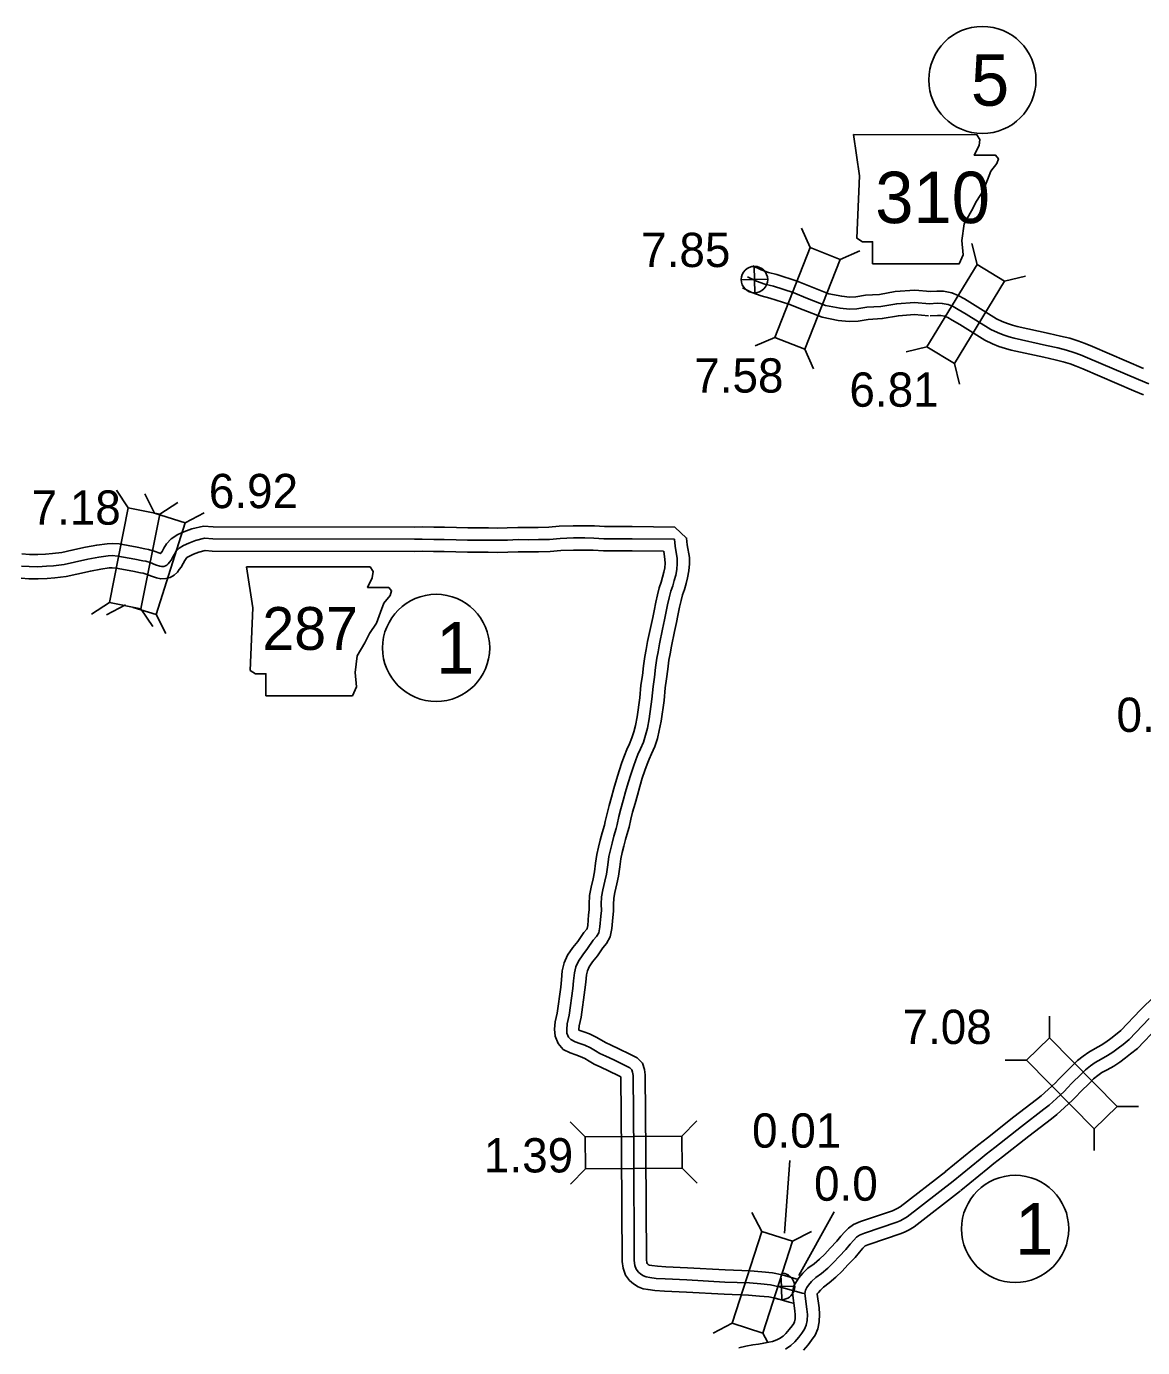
# Model space of a CAD drawing. Extents: x -83719 to 153526, y -11835 to 11446.
# Drawn here: x 2076 to 2534, y 373 to 916 of the extents above; entities that cross this region are included whole.
import ezdxf

# ---------------------------------------------------------------- set-up
doc = ezdxf.new("R2010")
doc.units = 0
for name, color, linetype in [('Level 10', 7, 'Continuous'), ('Level 20', 7, 'Continuous'), ('Level 21', 7, 'Continuous'), ('Level 25', 7, 'Continuous'), ('Level 26', 7, 'Continuous'), ('Level 27', 7, 'Continuous'), ('Level 58', 7, 'Continuous'), ('Level 59', 7, 'Continuous')]:
    doc.layers.add(name, color=color, linetype=linetype)

msp = doc.modelspace()

# ---------------------------------------------------------------- linework, layer by layer
at = {"layer": 'Level 10'}
for points in [[(2446.69, 806.68), (2440.14, 807.28), (2432.17, 806.69), (2425.63, 805.52), (2419.94, 805.21), (2415.91, 804.56), (2413.44, 804.46), (2410.22, 804.76), (2404.94, 805.81), (2398, 808.53), (2391.92, 810.98), (2383.53, 813.65), (2380.11, 814.57), (2377.1, 815.62), (2373.66, 817.24)], [(2445.77, 796.72), (2440.06, 797.25), (2433.43, 796.75), (2426.79, 795.57), (2421.01, 795.25), (2416.92, 794.6), (2413.18, 794.44), (2408.78, 794.85), (2402.12, 796.18), (2394.31, 799.24), (2388.53, 801.57), (2380.72, 804.05), (2377.16, 805.01), (2373.31, 806.36), (2369.4, 808.2)], [(2534.04, 775.14), (2513.06, 784.1), (2510.07, 785.39), (2507.14, 786.46), (2503.81, 787.51), (2499.98, 788.42), (2495.3, 789.46), (2482.14, 792.39), (2480.29, 792.88), (2478.19, 793.57), (2476.11, 794.42), (2473.75, 795.55), (2463.89, 801.65), (2460.52, 803.7), (2458.04, 805.02), (2455.42, 806.13), (2451.99, 806.83), (2449.29, 806.91), (2445.91, 806.69)], [(2534.07, 764.24), (2530.1, 765.95), (2509.1, 774.91), (2506.37, 776.1), (2503.92, 776.99), (2501.15, 777.87), (2497.75, 778.67), (2493.13, 779.7), (2479.76, 782.67), (2477.46, 783.29), (2474.74, 784.17), (2472.04, 785.28), (2468.94, 786.77), (2458.67, 793.12), (2455.56, 795.01), (2453.72, 795.99), (2452.44, 796.54), (2450.85, 796.86), (2449.48, 796.9), (2446.55, 796.71)], [(2073.6, 698.92), (2076.84, 698.75), (2080.16, 698.69), (2083.4, 698.85), (2086.16, 699.06), (2090.11, 699.58), (2094.19, 700.42), (2099.77, 701.65), (2104.41, 702.54), (2108.61, 703.14), (2110.81, 703.23), (2113.6, 703.03), (2121.02, 701.68), (2124.16, 701.05), (2125.67, 700.81), (2127.97, 700.12), (2130.23, 699.21), (2130.65, 699.08), (2130.74, 699.19), (2131.2, 699.98), (2131.96, 701.31), (2133.03, 703.08), (2134.95, 705.14), (2137.61, 706.86), (2140.17, 708.01), (2143.38, 709.29), (2148.22, 710.38), (2152.17, 710.07), (2234.8, 709.98), (2238.02, 710.01), (2242.8, 709.9), (2247.09, 709.89), (2252.05, 709.75), (2256.66, 709.65), (2260.92, 709.63), (2265.16, 709.62), (2269.03, 709.56), (2272.86, 709.61), (2277.25, 709.8), (2281.67, 709.75), (2285.55, 709.8), (2289.93, 709.92), (2294.23, 710.3), (2299.93, 710.52), (2304.73, 710.52), (2308.64, 710.42), (2312.75, 710.14), (2324.17, 710.18), (2341.61, 709.96), (2346.52, 705.46), (2346.8, 702.71), (2347.64, 697.5), (2347.65, 694.91), (2347.47, 691.98), (2346.93, 689.13), (2346.28, 686.74), (2345.62, 684.38)], [(2337.08, 700.01), (2324.12, 700.18), (2312.43, 700.14), (2308.18, 700.43), (2304.6, 700.52), (2300.12, 700.52), (2294.87, 700.32), (2290.51, 699.93), (2285.75, 699.8), (2281.68, 699.75), (2277.41, 699.8), (2273.13, 699.61), (2269.02, 699.56), (2265.07, 699.62), (2260.89, 699.63), (2256.53, 699.65), (2251.8, 699.75), (2246.93, 699.89), (2242.67, 699.9), (2237.96, 700.01), (2234.84, 699.98), (2151.77, 700.07), (2148.95, 700.3), (2146.35, 699.71), (2144.06, 698.79), (2142.39, 698.05), (2141.42, 697.42), (2141.06, 697.03), (2140.58, 696.23), (2139.86, 694.99), (2139.03, 693.54), (2138.24, 692.56), (2137.46, 691.44), (2136.11, 690.27), (2134.56, 689.29), (2132.74, 688.88), (2130.68, 688.69), (2128.96, 689.12), (2126.85, 689.79), (2124.67, 690.67), (2123.42, 691.04), (2122.37, 691.21), (2119.14, 691.86), (2112.35, 693.1), (2110.66, 693.21), (2109.52, 693.17), (2106.06, 692.67), (2101.79, 691.85), (2096.27, 690.64), (2091.77, 689.71), (2087.19, 689.11), (2084.02, 688.87), (2080.32, 688.69), (2076.49, 688.75), (2073.32, 688.92)], [(2390.53, 391.08), (2390.25, 391.17), (2388.66, 391.59), (2386.29, 392.29), (2383.4, 393.07), (2380.26, 393.72), (2376.49, 394.08), (2371.95, 394.51), (2361.92, 394.87), (2346.42, 395.72), (2337.43, 396.11), (2333.52, 396.39), (2330.69, 396.77), (2328.69, 397.12), (2326.59, 397.82), (2324.67, 399.06), (2323.01, 400.55), (2321.36, 402.71), (2320.42, 405.57), (2320.03, 408.31), (2319.78, 453.02), (2319.53, 484.1), (2318.7, 484.53), (2314.44, 486.59), (2311.25, 488.06), (2308.5, 489.36), (2306.47, 490.59), (2304.71, 491.64), (2302.85, 492.5), (2300.98, 493.18), (2298.77, 493.97), (2295.9, 495.39), (2293.73, 497.78), (2292.49, 500.9), (2292.25, 503.66), (2292.59, 506.67), (2293.36, 510.34), (2294.87, 520.99), (2295.16, 524.02), (2295.49, 527.71), (2296.3, 530.92), (2297.68, 534.17), (2299.87, 537.27), (2301.8, 539.76), (2304.26, 543.36), (2305.49, 544.75), (2305.69, 545.08), (2305.93, 546.37), (2306.26, 550.63), (2306.52, 552.76), (2306.5, 555.09), (2306.62, 558.68), (2307.29, 562), (2308.09, 565.53), (2308.68, 568.29), (2309.16, 571.87), (2309.71, 575.46), (2310.33, 578.54), (2311.05, 581.42), (2311.85, 584.36), (2312.74, 587.5), (2313.13, 588.98), (2313.84, 592.29), (2314.72, 595.55), (2315.72, 599.05), (2316.68, 602.59), (2317.72, 606.23), (2318.78, 609.84), (2319.93, 613.3), (2320.95, 616.07), (2321.92, 618.57), (2323.01, 620.87), (2324.07, 623.35), (2324.88, 625.85), (2325.51, 628.47), (2326.19, 631.97), (2327.32, 639.83), (2327.78, 645.06), (2328.35, 648.97), (2328.83, 652.91), (2329.38, 656.85), (2329.91, 659.67), (2330.48, 662.91), (2331.78, 669.12), (2332.59, 672.85), (2333.13, 675.59), (2333.85, 679.15), (2334.55, 682.13), (2335.29, 685.01), (2336.06, 687.32), (2336.64, 689.39), (2337.17, 691.38), (2337.53, 693.23), (2337.65, 695.19), (2337.64, 696.67), (2337.1, 700.02)], [(2345.62, 684.38), (2344.88, 682.18), (2344.26, 679.74), (2343.62, 677.01), (2342.94, 673.65), (2342.39, 670.82), (2341.56, 667.03), (2340.3, 661.01), (2339.74, 657.87), (2339.25, 655.25), (2338.75, 651.61), (2338.26, 647.64), (2337.72, 643.9), (2337.26, 638.68), (2336.06, 630.3), (2335.29, 626.34), (2334.51, 623.12), (2333.44, 619.83), (2332.14, 616.77), (2331.12, 614.62), (2330.31, 612.54), (2329.37, 609.99), (2328.32, 606.85), (2327.32, 603.45), (2326.31, 599.9), (2325.35, 596.37), (2324.36, 592.88), (2323.56, 589.95), (2322.87, 586.67), (2322.39, 584.86), (2321.48, 581.68), (2320.73, 578.9), (2320.09, 576.34), (2319.56, 573.71), (2319.06, 570.45), (2318.55, 566.59), (2317.86, 563.37), (2317.07, 559.91), (2316.59, 557.52), (2316.5, 554.96), (2316.52, 552.2), (2316.21, 549.64), (2315.86, 545.05), (2315.2, 541.58), (2313.65, 538.87), (2312.15, 537.18), (2309.88, 533.87), (2307.91, 531.33), (2306.46, 529.28), (2305.81, 527.73), (2305.38, 526.03), (2305.11, 523.09), (2304.8, 519.82), (2303.22, 508.6), (2302.47, 505.08), (2302.3, 503.54), (2302.32, 503.37), (2302.68, 503.2), (2304.37, 502.59), (2306.67, 501.75), (2309.39, 500.5), (2311.62, 499.16), (2313.24, 498.18), (2315.49, 497.11), (2318.71, 495.63), (2323.21, 493.46), (2326.18, 491.9), (2328.42, 489.74), (2329.22, 487.22), (2329.52, 485.01), (2329.78, 453.09), (2330.03, 409.04), (2330.2, 407.84), (2330.33, 407.45), (2330.39, 407.37), (2330.77, 407.03), (2330.95, 406.91), (2331.14, 406.85), (2332.22, 406.66), (2334.55, 406.34), (2338, 406.1), (2346.92, 405.71), (2362.38, 404.86), (2372.6, 404.49), (2377.43, 404.03), (2381.75, 403.62), (2385.72, 402.8), (2389.01, 401.91), (2391.35, 401.23), (2391.96, 401.07)], [(2452.78, 445.21), (2463.9, 454.23), (2466.41, 456.28), (2469.98, 459.09), (2480.9, 467.7), (2490.12, 474.77), (2492.07, 476.34), (2494.94, 478.89), (2497.92, 481.66), (2499.2, 483), (2501.04, 484.97), (2505, 488.87), (2507.01, 490.82), (2509.31, 492.61), (2511.58, 494.29), (2514.27, 495.78), (2516.62, 497.12), (2518.62, 498.43), (2520.69, 499.92), (2522.57, 501.39), (2524.77, 503.18), (2532.85, 511.61), (2544.21, 522.7)], [(2459.08, 437.44), (2470.21, 446.48), (2472.66, 448.48), (2476.17, 451.24), (2487.04, 459.81), (2496.29, 466.9), (2498.53, 468.7), (2501.67, 471.49), (2504.95, 474.54), (2506.47, 476.13), (2508.21, 477.99), (2512, 481.73), (2513.59, 483.27), (2515.34, 484.64), (2517, 485.86), (2519.18, 487.07), (2521.83, 488.58), (2524.29, 490.18), (2526.69, 491.92), (2528.79, 493.55), (2531.57, 495.81), (2539.96, 504.57)], [(2368.01, 372.78), (2370.79, 373.51), (2373.63, 374.01), (2376.06, 374.39), (2378.21, 374.79), (2380.31, 375.16), (2381.79, 375.47), (2383.51, 376.09), (2384.65, 376.64), (2386.12, 377.65), (2387.27, 378.7), (2388.62, 380.34), (2389.78, 381.85), (2390.5, 382.88), (2390.78, 383.56), (2391.03, 384.73), (2391.11, 386.4), (2390.94, 388.07), (2390.01, 395.36), (2390.59, 398.23), (2391.6, 400.12), (2392.55, 401.61), (2394.2, 403.51), (2396.31, 405.5), (2398.84, 407.36), (2401.07, 409.2), (2403.21, 411.34), (2405.48, 413.74), (2408.17, 416.58), (2409.88, 418.66), (2411.45, 420.44), (2412.91, 422.02), (2414.97, 423.55), (2417.9, 424.69), (2431.09, 429.14), (2432.12, 429.58), (2433, 430.01), (2434.17, 430.73), (2452.86, 445.27)], [(2394.55, 371.81), (2396.46, 374.12), (2397.84, 375.94), (2399.32, 378.03), (2400.38, 380.59), (2400.98, 383.45), (2401.13, 386.67), (2400.88, 389.2), (2400.15, 394.9), (2400.24, 395.08), (2400.59, 395.62), (2401.42, 396.58), (2402.72, 397.8), (2404.98, 399.46), (2407.81, 401.8), (2410.38, 404.37), (2412.75, 406.87), (2415.68, 409.96), (2417.5, 412.18), (2418.86, 413.73), (2419.62, 414.54), (2419.86, 414.72), (2421.31, 415.28), (2434.65, 419.79), (2436.26, 420.47), (2437.83, 421.24), (2439.89, 422.52), (2459, 437.38)]]:
    msp.add_lwpolyline(points, dxfattribs=at)
at = {"layer": 'Level 20'}
for p, q in [((2397.25, 824.73), (2393.73, 832.8)), ((2465.73, 817.85), (2463.63, 826.39)), ((2409.53, 819.91), (2417.6, 823.42)), ((2477.01, 811), (2485.56, 813.09)), ((2382.78, 787.87), (2374.71, 784.35)), ((2395.06, 783.04), (2398.58, 774.98)), ((2445.19, 783.99), (2436.64, 781.9)), ((2456.48, 777.14), (2458.57, 768.6)), ((2117.33, 717.83), (2112.45, 725.15)), ((2128.12, 715.73), (2124.07, 723.55)), ((2117.33, 717.83), (2109.55, 679)), ((2130.27, 715.23), (2117.33, 717.83)), ((2130.27, 715.23), (2137.6, 720.11)), ((2122.5, 676.41), (2130.27, 715.23)), ((2140.7, 711.73), (2128.12, 715.73)), ((2128.71, 673.99), (2140.7, 711.73)), ((2140.7, 711.73), (2148.51, 715.78)), ((2109.55, 679), (2102.23, 674.12)), ((2109.55, 679), (2122.5, 676.41)), ((2116.13, 677.99), (2108.32, 673.94)), ((2119.34, 676.97), (2128.71, 673.99)), ((2122.5, 676.41), (2127.38, 669.08)), ((2128.71, 673.99), (2132.76, 666.18)), ((2495.42, 500.21), (2495.48, 509)), ((2486.02, 490.93), (2477.22, 490.99)), ((2523.23, 472.02), (2532.03, 471.96)), ((2304.92, 459.49), (2298.65, 465.66)), ((2344.52, 459.81), (2350.7, 466.08)), ((2513.83, 462.75), (2513.78, 453.95)), ((2305.03, 446.29), (2298.86, 440.02)), ((2344.63, 446.61), (2350.9, 440.44)), ((2377.37, 420.63), (2373.35, 428.46)), ((2377.37, 420.63), (2365.27, 382.92)), ((2389.94, 416.6), (2377.37, 420.63)), ((2389.94, 416.6), (2397.77, 420.62)), ((2377.84, 378.89), (2389.94, 416.6)), ((2365.27, 382.92), (2357.45, 378.9)), ((2365.27, 382.92), (2377.84, 378.89)), ((2377.84, 378.89), (2379.68, 375.31))]:
    msp.add_line(p, q, dxfattribs=at)
for points in [[(2395.06, 783.04), (2409.53, 819.91), (2397.25, 824.73), (2382.78, 787.87)], [(2465.73, 817.85), (2445.19, 783.99), (2456.48, 777.14), (2477.01, 811)], [(2523.23, 472.02), (2495.42, 500.21), (2486.02, 490.93), (2513.83, 462.75)], [(2344.52, 459.81), (2304.92, 459.49), (2305.03, 446.29), (2344.63, 446.61)]]:
    msp.add_lwpolyline(points, close=True, dxfattribs=at)
at = {"layer": 'Level 21'}
for points in [[(2414.98, 871.15), (2417.52, 854.23), (2416.39, 828.57), (2418.65, 827.16), (2422.88, 827.16), (2422.88, 818.14), (2458.4, 818.14), (2460.1, 821.8), (2459.53, 827.72), (2460.38, 834.49), (2463.48, 839.85), (2465.45, 843.8), (2468.27, 848.03), (2469.96, 852.54), (2471.37, 856.2), (2473.91, 859.3), (2474.48, 861.28), (2473.35, 862.69), (2464.61, 862.69), (2466.58, 866.64), (2466.86, 869.17), (2465.69, 871.12)], [(2165.9, 693.66), (2168.44, 676.74), (2167.31, 651.09), (2169.57, 649.68), (2173.8, 649.68), (2173.8, 640.65), (2209.32, 640.65), (2211.02, 644.32), (2210.45, 650.24), (2211.3, 657.01), (2214.4, 662.36), (2216.37, 666.31), (2219.19, 670.54), (2220.88, 675.05), (2222.29, 678.72), (2224.83, 681.82), (2225.4, 683.79), (2224.27, 685.2), (2215.53, 685.2), (2217.5, 689.15), (2217.78, 691.69), (2216.61, 693.64)]]:
    msp.add_lwpolyline(points, close=True, dxfattribs=at)
at = {"layer": 'Level 25'}
msp.add_line((2407.09, 428.67), (2392.56, 402.52), dxfattribs=at)
at = {"layer": 'Level 26'}
for p, q in [((2374.48, 806.2), (2374.23, 817.04)), ((2368.93, 811.49), (2379.78, 811.74)), ((2384.25, 398), (2390.88, 398.16)), ((2385.58, 392.61), (2385.38, 401.38))]:
    msp.add_line(p, q, dxfattribs=at)
msp.add_circle((2374.36, 811.62), 5.43, dxfattribs=at)
msp.add_arc((2385.46, 398.03), 5.43, 237.9816, 84.4811, dxfattribs=at)
at = {"layer": 'Level 27'}
for centre in [(2467.93, 893.61), (2243.7, 660.34), (2481.38, 421.69)]:
    msp.add_circle(centre, 22, dxfattribs=at)
at = {"layer": 'Level 58'}
msp.add_line((2388.93, 449.73), (2386.75, 419.95), dxfattribs=at)
at = {"layer": 'Level 59'}
for points in [[(2446.23, 801.7), (2440.1, 802.27), (2432.8, 801.72), (2426.21, 800.55), (2420.47, 800.23), (2416.41, 799.58), (2413.31, 799.45), (2409.5, 799.81), (2403.53, 800.99), (2396.15, 803.89), (2390.23, 806.28), (2382.13, 808.85), (2378.63, 809.79), (2375.2, 810.99), (2371.53, 812.72)], [(2536.2, 768.77), (2532.07, 770.55), (2511.08, 779.51), (2508.22, 780.75), (2505.53, 781.72), (2502.48, 782.69), (2498.86, 783.55), (2494.21, 784.58), (2480.95, 787.53), (2478.88, 788.09), (2476.46, 788.87), (2474.07, 789.85), (2471.35, 791.16), (2461.28, 797.39), (2458.04, 799.35), (2455.88, 800.51), (2453.93, 801.33), (2451.42, 801.85), (2449.39, 801.9), (2446.23, 801.7)], [(2341.54, 704.96), (2324.14, 705.18), (2312.59, 705.14), (2308.41, 705.43), (2304.67, 705.52), (2300.02, 705.52), (2294.55, 705.31), (2290.22, 704.92), (2285.65, 704.8), (2281.67, 704.75), (2277.33, 704.8), (2272.99, 704.61), (2269.02, 704.56), (2265.11, 704.62), (2260.91, 704.63), (2256.6, 704.65), (2251.92, 704.75), (2247.01, 704.89), (2242.73, 704.9), (2237.99, 705.01), (2234.82, 704.98), (2151.97, 705.07), (2148.59, 705.34), (2144.87, 704.5), (2142.12, 703.4), (2140, 702.46), (2138.19, 701.28), (2137.04, 700.06), (2136.27, 698.77), (2135.53, 697.48), (2134.88, 696.37), (2134.23, 695.55), (2133.71, 694.8), (2133.12, 694.29), (2132.63, 693.98), (2131.96, 693.83), (2131.06, 693.75), (2130.33, 693.93), (2128.54, 694.5), (2126.32, 695.39), (2124.54, 695.92), (2123.27, 696.13), (2120.08, 696.77), (2112.98, 698.06), (2110.74, 698.22), (2109.07, 698.15), (2105.24, 697.61), (2100.78, 696.75), (2095.23, 695.53), (2090.94, 694.64), (2086.68, 694.09), (2083.71, 693.86), (2080.24, 693.69), (2076.67, 693.75), (2073.46, 693.92)], [(2395.07, 395.17), (2394, 395.22), (2391.65, 395.98), (2390, 396.41), (2387.65, 397.1), (2384.56, 397.94), (2381.01, 398.67), (2376.96, 399.06), (2372.28, 399.5), (2362.15, 399.86), (2346.67, 400.72), (2337.71, 401.11), (2334.03, 401.37), (2331.46, 401.72), (2329.91, 401.98), (2328.77, 402.36), (2327.72, 403.04), (2326.7, 403.96), (2325.84, 405.08), (2325.31, 406.71), (2325.03, 408.68), (2324.78, 453.05), (2324.52, 484.65), (2324.32, 486.12), (2324.04, 487.02), (2323.22, 487.8), (2320.96, 488.99), (2316.57, 491.11), (2313.37, 492.59), (2310.87, 493.77), (2309.05, 494.87), (2307.05, 496.07), (2304.76, 497.13), (2302.67, 497.89), (2300.72, 498.58), (2298.97, 499.45), (2298.04, 500.47), (2297.41, 502.06), (2297.28, 503.6), (2297.53, 505.88), (2298.29, 509.47), (2299.83, 520.41), (2300.14, 523.56), (2300.43, 526.87), (2301.05, 529.33), (2302.07, 531.72), (2303.89, 534.3), (2305.84, 536.81), (2308.2, 540.27), (2309.57, 541.81), (2310.44, 543.33), (2310.9, 545.71), (2311.24, 550.13), (2311.52, 552.48), (2311.5, 555.02), (2311.61, 558.1), (2312.18, 560.96), (2312.98, 564.45), (2313.62, 567.44), (2314.11, 571.16), (2314.64, 574.58), (2315.21, 577.44), (2315.89, 580.16), (2316.66, 583.02), (2317.57, 586.18), (2318, 587.83), (2318.7, 591.12), (2319.54, 594.21), (2320.53, 597.71), (2321.49, 601.24), (2322.52, 604.84), (2323.55, 608.34), (2324.65, 611.64), (2325.63, 614.3), (2326.52, 616.6), (2327.57, 618.82), (2328.75, 621.59), (2329.69, 624.49), (2330.4, 627.41), (2331.12, 631.14), (2332.29, 639.25), (2332.75, 644.48), (2333.31, 648.3), (2333.79, 652.26), (2334.31, 656.05), (2334.82, 658.77), (2335.39, 661.96), (2336.67, 668.07), (2337.49, 671.83), (2338.03, 674.62), (2338.73, 678.08), (2339.41, 680.94), (2340.09, 683.59), (2340.84, 685.85), (2341.46, 688.07), (2342.05, 690.25), (2342.5, 692.6), (2342.65, 695.05), (2342.64, 697.09), (2341.84, 702.05), (2341.54, 704.96)], [(2455.93, 441.33), (2467.05, 450.35), (2469.54, 452.38), (2473.07, 455.16), (2483.97, 463.75), (2493.21, 470.84), (2495.3, 472.52), (2498.3, 475.19), (2501.44, 478.1), (2502.84, 479.57), (2504.63, 481.48), (2508.5, 485.3), (2510.3, 487.04), (2512.33, 488.63), (2514.29, 490.07), (2516.73, 491.43), (2519.23, 492.85), (2521.46, 494.3), (2523.69, 495.92), (2525.68, 497.47), (2528.17, 499.5), (2536.4, 508.09)], [(2387.17, 372.31), (2389.24, 373.72), (2390.91, 375.26), (2392.54, 377.23), (2393.81, 378.9), (2394.91, 380.46), (2395.58, 382.07), (2396, 384.09), (2396.12, 386.53), (2395.91, 388.64), (2395.07, 395.17), (2395.35, 396.52), (2395.92, 397.6), (2396.57, 398.62), (2397.81, 400.05), (2399.51, 401.65), (2401.91, 403.41), (2404.44, 405.5), (2406.8, 407.85), (2409.12, 410.31), (2411.93, 413.27), (2413.69, 415.42), (2415.15, 417.09), (2416.26, 418.28), (2417.42, 419.14), (2419.6, 419.98), (2432.87, 424.47), (2434.19, 425.03), (2435.41, 425.62), (2437.03, 426.62), (2455.93, 441.33)]]:
    msp.add_lwpolyline(points, dxfattribs=at)

# ---------------------------------------------------------------- texts
at = {"layer": 'Level 21'}
for s, height, p in [('310', 21.12, (2423.93, 834.81)), ('287', 17.6, (2172.35, 659.51))]:
    msp.add_text(s, height=height, dxfattribs=at).set_placement(p)
at = {"layer": 'Level 25'}
for s, p in [('7.85', (2327.85, 816.77)), ('0.0', (2398.83, 433.25))]:
    msp.add_text(s, height=14.08, dxfattribs=at).set_placement(p)
at = {"layer": 'Level 27'}
for s, p in [('5', (2463.21, 883.05)), ('1', (2243.7, 649.78)), ('1', (2481.38, 411.13))]:
    msp.add_text(s, height=21.12, dxfattribs=at).set_placement(p)
at = {"layer": 'Level 58'}
for s, p in [('7.58', (2349.64, 765.2)), ('6.81', (2413.34, 759.39)), ('6.92', (2150.38, 717.73)), ('7.18', (2077.6, 710.94)), ('0.40', (2522.98, 625.82)), ('7.08', (2435.13, 497.62)), ('0.01', (2373.38, 455.04)), ('1.39', (2263.3, 444.87))]:
    msp.add_text(s, height=14.08, dxfattribs=at).set_placement(p)

doc.saveas('drawing.dxf')
